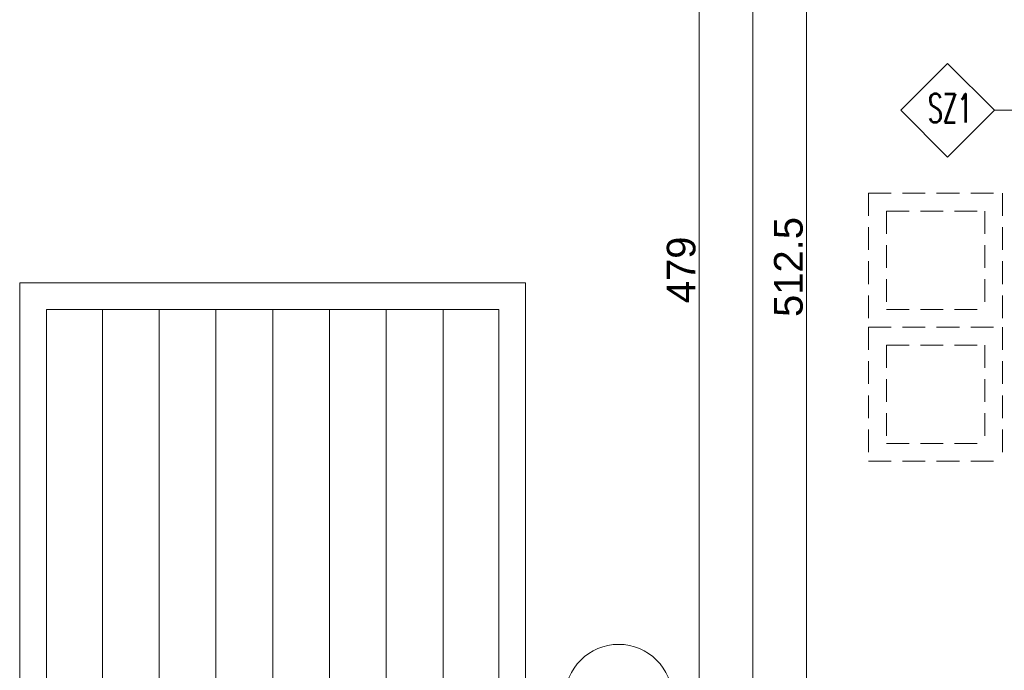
# Model space of a CAD drawing. Header units: millimetres. Extents: x 7483 to 13091, y 8111 to 13871.
# Tile 285 of 656: x 8145 to 8696, y 10697 to 11062. Entities that reach past the tile are written whole.
import ezdxf

# ---------------------------------------------------------------- set-up
doc = ezdxf.new("R2010")
doc.units = ezdxf.units.MM
doc.linetypes.add('DASHED', pattern=[19.05, 12.7, -6.35])
doc.linetypes.add('KRESKAKROPKA2', pattern=[12.7, 6.35, -3.175, 0, -3.175])
for name, color, linetype, lineweight in [('- AGP-1_OPISY', 7, 'Continuous', 5), ('Budowlane - Opisy', 7, 'Continuous', 15), ('CZ-GR', 236, 'Continuous', 30), ('CZ-SR', 106, 'Continuous', 13), ('OSI', 64, 'KRESKAKROPKA2', 0)]:
    doc.layers.add(name, color=color, linetype=linetype, lineweight=lineweight)
for name, color, linetype, lineweight, true_color in [('a___wymiary', 7, 'Continuous', 5, 0x000000), ('IE_SRS', 7, 'Continuous', 18, 0x000000), ('shary', 7, 'Continuous', 0, 0x999999), ('wymiary', 7, 'Continuous', 5, 0xb2b2b2)]:
    doc.layers.add(name, color=color, linetype=linetype, lineweight=lineweight, true_color=true_color)
doc.styles.add('Arial', font='arial.ttf')
doc.styles.add('style1', font='simplex.shx', dxfattribs={"width": 0.6})
doc.dimstyles.new('wymiary agp1', dxfattribs={"dimtxt": 16, "dimasz": 5, "dimexe": 30, "dimexo": 60, "dimgap": 1.8, "dimtad": 1, "dimdec": 3, "dimrnd": 0.5, "dimdsep": 46, "dimtxsty": 'Arial', "dimblk": 'znacznik', "dimcen": 1.5, "dimse1": 1, "dimse2": 1, "dimclrd": 256, "dimazin": 0, "dimtfac": 1, "dimtdec": 3, "dimtmove": 1, "dimatfit": 3, "dimldrblk": 'znacznik', "dimfxl": 0, "dimlwd": -1, "dimarcsym": 0})

# ---------------------------------------------------------------- blocks, each defined once
blk = doc.blocks.new('gfhgfhgfhfgh')
at = {"layer": 'shary'}
h = blk.add_hatch(dxfattribs=at)
h.set_pattern_fill('ANSI31', color=0, scale=10, angle=45)
h.paths.add_polyline_path([(-3935.85, 7112.73), (-3935.85, 8021.12), (-3682.87, 8021.12), (-3682.87, 7112.73)])
at = {"color": 0, "elevation": 0}
for points in [[(-3950.85, 8036.12), (-3667.87, 8036.12), (-3667.87, 7097.73), (-3950.85, 7097.73)], [(-3935.85, 8021.12), (-3682.87, 8021.12), (-3682.87, 7112.73), (-3935.85, 7112.73)]]:
    blk.add_lwpolyline(points, close=True, dxfattribs=at)
blk = doc.blocks.new('znacznik')
at = {"layer": 'a___wymiary'}
for p, q in [((0, 1.39), (0, -1.39)), ((1.39, 0), (-1.39, 0))]:
    blk.add_line(p, q, dxfattribs=at)
at = {"layer": 'a___wymiary', "const_width": 0.2}
blk.add_lwpolyline([(0.88, 0.88), (-0.88, -0.88)], dxfattribs=at)
blk = doc.blocks.new('*D1301')
at = {"layer": 'Defpoints', "color": 0, "transparency": 16777216}
for p in [(8585.29, 11179.36), (8715.29, 11179.36), (8719.65, 10666.86)]:
    blk.add_point(p, dxfattribs=at)
at = {"layer": 'wymiary', "color": 253, "true_color": 0x999999, "transparency": 16777216}
blk.add_line((8585.29, 10671.86), (8585.29, 11174.36), dxfattribs=at)
at = {"layer": 'wymiary', "color": 253, "true_color": 0x999999, "transparency": 16777216, "xscale": 5, "yscale": 5, "zscale": 5}
for p, rotation in [((8585.29, 11179.36), 90), ((8585.29, 10666.86), 270)]:
    blk.add_blockref('znacznik', p, dxfattribs=dict(at, rotation=rotation))
at = {"layer": 'wymiary', "color": 18, "true_color": 0x000000, "transparency": 16777216, "insert": (8575.32, 10923.11), "char_height": 16, "attachment_point": 5, "rotation": 90, "style": 'Arial'}
blk.add_mtext('512.5', dxfattribs=at)
blk = doc.blocks.new('*D1303')
at = {"layer": 'Defpoints', "color": 0, "transparency": 16777216}
for p in [(8555.29, 11469.36), (10277.02, 11469.36), (8692.03, 9219.56)]:
    blk.add_point(p, dxfattribs=at)
at = {"layer": 'wymiary', "color": 253, "true_color": 0x999999, "transparency": 16777216}
blk.add_line((8555.29, 9224.56), (8555.29, 11464.36), dxfattribs=at)
at = {"layer": 'wymiary', "color": 253, "true_color": 0x999999, "transparency": 16777216, "xscale": 5, "yscale": 5, "zscale": 5}
for p, rotation in [((8555.29, 11469.36), 90), ((8555.29, 9219.56), 270)]:
    blk.add_blockref('znacznik', p, dxfattribs=dict(at, rotation=rotation))
at = {"layer": 'wymiary', "color": 18, "true_color": 0x000000, "transparency": 16777216, "insert": (8545.32, 10344.46), "char_height": 16, "attachment_point": 5, "rotation": 90, "style": 'Arial'}
blk.add_mtext('2250', dxfattribs=at)
blk = doc.blocks.new('*D1875')
at = {"layer": 'Defpoints', "color": 0, "transparency": 16777216}
for p in [(8525.29, 11161.06), (8613.06, 11161.06), (8573.09, 10681.91)]:
    blk.add_point(p, dxfattribs=at)
at = {"layer": 'wymiary', "color": 253, "true_color": 0x999999, "transparency": 16777216}
blk.add_line((8525.29, 10686.91), (8525.29, 11156.06), dxfattribs=at)
at = {"layer": 'wymiary', "color": 253, "true_color": 0x999999, "transparency": 16777216, "xscale": 5, "yscale": 5, "zscale": 5}
for p, rotation in [((8525.29, 11161.06), 90), ((8525.29, 10681.91), 270)]:
    blk.add_blockref('znacznik', p, dxfattribs=dict(at, rotation=rotation))
at = {"layer": 'wymiary', "color": 18, "true_color": 0x000000, "transparency": 16777216, "insert": (8515.32, 10921.49), "char_height": 16, "attachment_point": 5, "rotation": 90, "style": 'Arial'}
blk.add_mtext('479', dxfattribs=at)
blk = doc.blocks.new('GHGFHGFH')
at = {"layer": 'OSI', "linetype": 'Continuous'}
blk.add_circle((8480.29, 10682.26), 30, dxfattribs=at)
blk = doc.blocks.new('gggffd')
at = {"layer": 'IE_SRS', "linetype": 'DASHED'}
for p, q in [((2505.06, 8724.54), (2580.06, 8724.54)), ((2505.06, 8724.54), (2505.06, 8649.54)), ((2580.06, 8724.54), (2580.06, 8649.54)), ((2515.06, 8714.54), (2570.06, 8714.54)), ((2515.06, 8714.54), (2515.06, 8659.54)), ((2570.06, 8714.54), (2570.06, 8659.54)), ((2515.06, 8659.54), (2570.06, 8659.54)), ((2505.06, 8649.54), (2580.06, 8649.54)), ((2505.06, 8649.54), (2505.06, 8574.54)), ((2505.06, 8649.54), (2580.06, 8649.54)), ((2580.06, 8649.54), (2580.06, 8574.54)), ((2515.06, 8639.54), (2570.06, 8639.54)), ((2515.06, 8639.54), (2515.06, 8584.54)), ((2570.06, 8639.54), (2570.06, 8584.54)), ((2515.06, 8584.54), (2570.06, 8584.54)), ((2505.06, 8574.54), (2580.06, 8574.54))]:
    blk.add_line(p, q, dxfattribs=at)

msp = doc.modelspace()

# ---------------------------------------------------------------- linework, layer by layer
at = {"layer": 'Budowlane - Opisy'}
msp.add_line((8690.5368, 11010.7847), (8755.2884, 11010.7847), dxfattribs=at)
at = {"layer": 'Budowlane - Opisy', "lineweight": 9}
msp.add_lwpolyline([(8690.5368, 11010.7847), (8664.2868, 11037.0347), (8638.0368, 11010.7847), (8664.2868, 10984.5347), (8690.5368, 11010.7847)], close=True, dxfattribs=at)

# ---------------------------------------------------------------- block references
at = {"layer": 'a___wymiary', "color": 253, "true_color": 0xb2b2b2}
msp.add_blockref('gfhgfhgfhfgh', (12096.082, 2878.1685), dxfattribs=at)
at = {"layer": 'CZ-GR', "color": 7}
msp.add_blockref('GHGFHGFH', (0, -0.35), dxfattribs=at)
at = {"layer": 'CZ-SR'}
msp.add_blockref('gggffd', (6115.0012, 2239.8414), dxfattribs=at)

# ---------------------------------------------------------------- texts
at = {"layer": '- AGP-1_OPISY', "insert": (8653.2866, 11003.9614), "char_height": 16, "attachment_point": 7, "style": 'style1'}
msp.add_mtext('SZ1', dxfattribs=at)

# ---------------------------------------------------------------- dimensions: what is measured, and where the dimension line sits
at = {"layer": 'wymiary'}
for base, p1, p2, picture, middle in [((8555.2864, 11469.3622), (8692.0284, 9219.5616), (10277.0226, 11469.3622), '*D1303', (8545.3172, 10344.4619)), ((8585.2864, 11179.3622), (8719.6544, 10666.857), (8715.2864, 11179.3622), '*D1301', (8575.3172, 10923.1096))]:
    dim = msp.add_linear_dim(base=base, p1=p1, p2=p2, angle=90, dimstyle='wymiary agp1', override={"dimblk": 'znacznik'}, dxfattribs=at)
    dim.commit()
    dim.dimension.update_dxf_attribs({"geometry": picture, "text_midpoint": middle})
dim = msp.add_linear_dim(base=(8525.2864, 11161.0622), p1=(8573.0861, 10681.9104), p2=(8613.0614, 11161.0622), angle=90, dimstyle='wymiary agp1', dxfattribs=at)
dim.commit()
dim.dimension.update_dxf_attribs({"geometry": '*D1875', "text_midpoint": (8515.3172, 10921.4863)})

doc.saveas('drawing.dxf')
